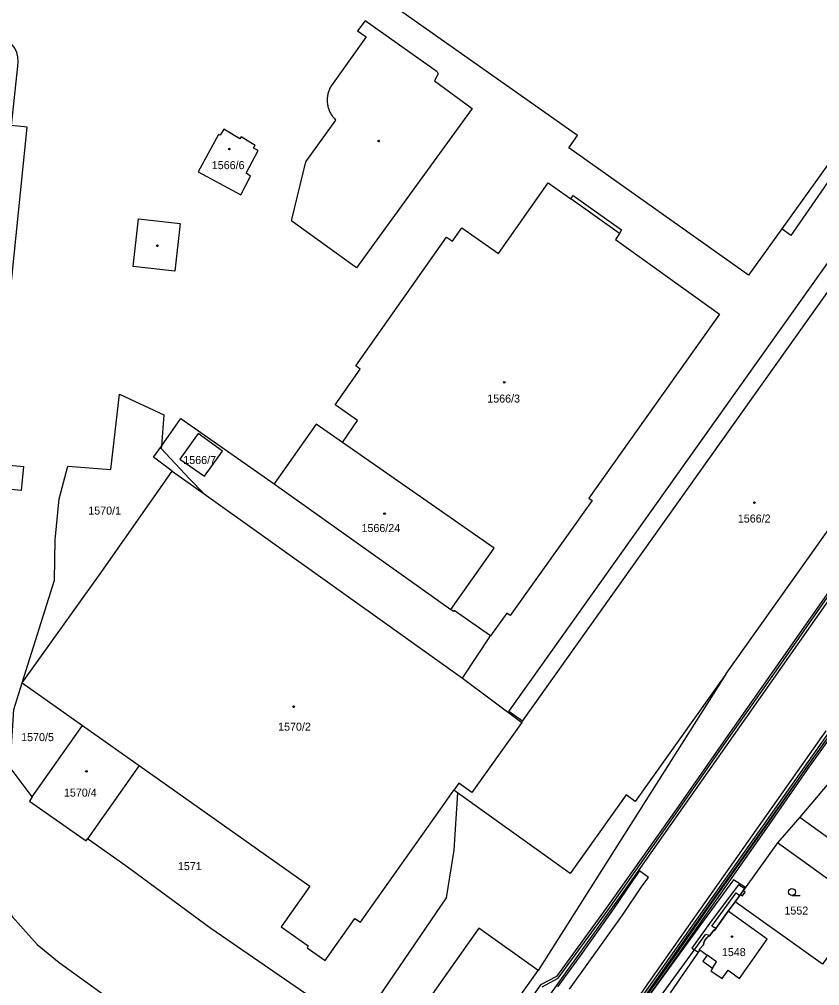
# Model space of a CAD drawing. Extents: x -756746 to -753363, y -1166406 to -1161727.
# Drawn here: x -755412.9 to -755243, y -1164055.9 to -1163850.8 of the extents above; entities that cross this region are included whole.
import ezdxf

# ---------------------------------------------------------------- set-up
doc = ezdxf.new("R2010")
doc.units = 0
for name, color, linetype in [('Hranice parcel', 7, 'Continuous'), ('Parcelní čísla', 7, 'Continuous'), ('Vnitřní kresba', 7, 'Continuous'), ('Věcná břemena k části', 7, 'Continuous'), ('Značky budov', 7, 'Continuous'), ('Značky kultur', 7, 'Continuous')]:
    doc.layers.add(name, color=color, linetype=linetype)

msp = doc.modelspace()

# ---------------------------------------------------------------- linework, layer by layer
at = {"layer": 'Hranice parcel'}
for p, q in [((-755344.28, -1163940.58), (-755341.08, -1163935.92)), ((-755380.4, -1163946.66), (-755373.65, -1163951.51)), ((-755373.65, -1163951.51), (-755318.79, -1163990.67)), ((-755320.66, -1163976.52), (-755321.26, -1163976.09)), ((-755218.18, -1163985.83), (-755247.18, -1164020.15)), ((-755412.25, -1163991.63), (-755399.46, -1164000.69)), ((-755318.79, -1163990.67), (-755306.19, -1164000.04)), ((-755262.9, -1163989.81), (-755302.71, -1164052.73)), ((-755410.12, -1164015.86), (-755399.46, -1164000.69)), ((-755399.46, -1164000.69), (-755387.43, -1164009.19)), ((-755387.43, -1164009.19), (-755398.39, -1164024.77)), ((-755319.86, -1164014.95), (-755320.59, -1164014.43)), ((-755295.92, -1164032.08), (-755319.86, -1164014.95)), ((-755247.18, -1164020.15), (-755251.92, -1164025.59)), ((-755247.18, -1164020.15), (-755208.99, -1164047.83)), ((-755251.92, -1164025.59), (-755260.86, -1164038.14)), ((-755236.99, -1164036.38), (-755251.92, -1164025.59)), ((-755260.86, -1164038.14), (-755262.39, -1164040.14)), ((-755268.39, -1164048.35), (-755274.71, -1164057.43))]:
    msp.add_line(p, q, dxfattribs=at)
for points in [[(-755218.89, -1163845.62), (-755224.64, -1163858.16), (-755229.52, -1163867.15), (-755234.95, -1163876.24), (-755249.06, -1163896.63), (-755250.99, -1163895.24), (-755258.04, -1163905.09), (-755296.18, -1163878.05), (-755294.34, -1163875.45), (-755382.37, -1163813.36), (-755375.23, -1163803.19), (-755342.62, -1163757.58), (-755296.57, -1163790.35), (-755277.65, -1163763.62), (-755210.71, -1163810.43), (-755212.41, -1163812.86), (-755211.26, -1163813.66), (-755209.62, -1163814.81), (-755214.62, -1163833.53), (-755218.89, -1163845.62)], [(-755433.66, -1163931.35), (-755417.31, -1163932.87), (-755411.16, -1163873.64), (-755414.49, -1163873.33), (-755413.17, -1163860.72), (-755413.08, -1163859.73), (-755413.17, -1163858.75), (-755413.42, -1163857.8), (-755413.84, -1163856.91), (-755414.63, -1163855.85), (-755415.37, -1163855.2), (-755416.2, -1163854.68), (-755417.12, -1163854.32), (-755418.25, -1163854.11), (-755425.63, -1163853.38)], [(-755306.19, -1164000.04), (-755306.06, -1163999.76), (-755308.91, -1163997.74), (-755235.95, -1163895.13), (-755209.3, -1163857.39), (-755201.52, -1163859.96), (-755201.6, -1163860.23), (-755200.84, -1163860.47), (-755201.4, -1163862.15), (-755201.26, -1163862.2), (-755201.63, -1163863.34), (-755198.89, -1163865.27)], [(-755365.79, -1163875.74), (-755366.03, -1163876.16), (-755369.46, -1163874.05), (-755370.25, -1163875.39), (-755370.58, -1163875.19), (-755374.9, -1163883.15), (-755365.81, -1163888.02), (-755363.76, -1163884.09), (-755364.69, -1163883.46), (-755362.15, -1163878.61), (-755363.12, -1163878.1), (-755362.82, -1163877.52), (-755365.79, -1163875.74)], [(-755341.08, -1163935.92), (-755345.8, -1163932.59), (-755340.47, -1163925.01), (-755341.42, -1163924.34), (-755322.18, -1163896.98), (-755320.91, -1163897.88), (-755318.89, -1163895.01), (-755311.1, -1163900.49), (-755300.56, -1163885.5), (-755295.78, -1163888.85), (-755295.31, -1163888.19), (-755284.99, -1163895.45), (-755285.47, -1163896.22), (-755286.3, -1163897.54), (-755264.23, -1163913.34), (-755291.95, -1163952.43), (-755291.28, -1163952.94), (-755308.69, -1163977.33), (-755309.36, -1163976.86), (-755312.86, -1163981.68), (-755320.52, -1163976.26), (-755320.66, -1163976.52)], [(-755262.9, -1163989.81), (-755226.21, -1163938.2), (-755225.45, -1163938.73), (-755225.19, -1163938.37), (-755225.95, -1163937.83), (-755200.43, -1163901.95), (-755200.73, -1163901.73), (-755201.06, -1163902.19), (-755201.28, -1163902.03)], [(-755412.25, -1163991.63), (-755405.38, -1163969.81), (-755405.22, -1163961.26), (-755404.42, -1163952.54), (-755402.57, -1163945.61), (-755393.41, -1163946.31), (-755391.61, -1163930.35), (-755382.15, -1163934.76), (-755382.68, -1163941.37), (-755382.72, -1163941.85), (-755376.7, -1163948.31), (-755373.65, -1163951.51)], [(-755344.28, -1163940.58), (-755349.82, -1163936.72), (-755358.78, -1163949.4), (-755321.26, -1163976.09)], [(-755369.73, -1163942.48), (-755374.9, -1163938.68), (-755378.75, -1163944.17), (-755373.58, -1163947.73), (-755369.73, -1163942.48)], [(-755321.26, -1163976.09), (-755312.03, -1163963.05), (-755344.28, -1163940.58)], [(-755426.63, -1163944.29), (-755418.84, -1163945.07), (-755411.99, -1163945.72), (-755412.49, -1163950.8), (-755418.16, -1163950.22), (-755417.99, -1163948.45), (-755419.16, -1163948.28), (-755419.34, -1163950.02), (-755427.13, -1163949.24), (-755426.63, -1163944.29)], [(-755220.52, -1163944.76), (-755254.57, -1163993.35), (-755285.5, -1164037.29), (-755305.32, -1164064.92), (-755316.71, -1164080.47), (-755354.99, -1164132.75), (-755374.02, -1164159.92), (-755390.66, -1164183.68), (-755403.4, -1164198.54), (-755417.96, -1164221.28), (-755420.59, -1164228.42), (-755430.64, -1164238.98), (-755442.45, -1164255.73), (-755447.62, -1164263.02), (-755451.74, -1164268.9), (-755478.08, -1164306.31), (-755482.21, -1164312.19), (-755502.93, -1164341.53), (-755517.47, -1164361.94), (-755518.35, -1164369.78), (-755539.55, -1164397.96)], [(-755412.25, -1163991.63), (-755395.36, -1163968), (-755380.4, -1163946.66)], [(-755410.12, -1164015.86), (-755414.8, -1164009.61), (-755414.03, -1163997.29), (-755412.25, -1163991.63)], [(-755262.9, -1163989.81), (-755282.09, -1164016.8), (-755284.01, -1164015.44), (-755295.92, -1164032.08)], [(-755444.48, -1163996.88), (-755421.81, -1164000.51), (-755422.57, -1164009.65), (-755422.82, -1164018.12), (-755421.08, -1164028.22), (-755418.61, -1164034.46), (-755414.35, -1164041.25), (-755409.06, -1164047.21), (-755404.41, -1164051), (-755391.42, -1164060.36), (-755378.37, -1164069.74), (-755375.92, -1164071.35), (-755372.31, -1164073.04), (-755367.48, -1164074.28), (-755361.35, -1164074.46), (-755358.5, -1164074.11), (-755345.64, -1164070.76)], [(-755502.56, -1164372.3), (-755479.86, -1164340.17), (-755472.34, -1164329.45), (-755469.55, -1164325.47), (-755462.32, -1164315.2), (-755459.89, -1164311.8), (-755451.69, -1164300.07), (-755432.84, -1164273.35), (-755422.76, -1164259.08), (-755406.06, -1164235.5), (-755400.38, -1164227.99), (-755391.48, -1164216.1), (-755353.46, -1164163.76), (-755341.78, -1164149.47), (-755336.84, -1164144.45), (-755323.41, -1164125.66), (-755317.92, -1164113.54), (-755303.73, -1164091.33), (-755279.93, -1164056.27), (-755241.55, -1164001.85)], [(-755306.19, -1164000.04), (-755316.82, -1164014.89), (-755319.53, -1164012.95), (-755320.59, -1164014.43)], [(-755387.43, -1164009.19), (-755351.17, -1164034.83), (-755357.3, -1164043.4), (-755351.51, -1164047.5), (-755351.77, -1164047.87), (-755347.9, -1164050.61), (-755341.6, -1164041.63), (-755340.46, -1164042.44), (-755323.61, -1164018.65), (-755320.59, -1164014.43)], [(-755410.12, -1164015.86), (-755410.73, -1164016.73), (-755398.68, -1164025.18), (-755398.39, -1164024.77)], [(-755319.86, -1164014.95), (-755320.59, -1164027.13), (-755322.22, -1164037.3), (-755337.83, -1164060.14), (-755338.64, -1164061.1), (-755339.52, -1164061.83), (-755340.87, -1164062.44), (-755342.06, -1164062.56), (-755343.54, -1164062.52), (-755347.51, -1164060.79), (-755372.2, -1164043.82), (-755390.45, -1164030.36), (-755398.39, -1164024.77)], [(-755239.61, -1164047.52), (-755242.21, -1164051.13), (-755242.38, -1164051.38), (-755260.86, -1164038.14)], [(-755268.39, -1164048.35), (-755266.86, -1164049.44), (-755267.77, -1164050.72), (-755265.71, -1164052.2), (-755266.05, -1164052.74), (-755263.65, -1164054.42), (-755262.39, -1164052.65), (-755259.97, -1164054.38), (-755254.07, -1164046.03), (-755262.39, -1164040.14)], [(-755262.39, -1164040.14), (-755265.33, -1164044.26), (-755265.45, -1164044.17), (-755266.25, -1164045.3)], [(-755302.71, -1164052.73), (-755315.31, -1164043.75), (-755332.8, -1164068.5), (-755330.6, -1164070.05)], [(-755266.25, -1164045.3), (-755266.68, -1164045.58), (-755267, -1164045.87), (-755267.3, -1164046.28), (-755267.52, -1164046.74), (-755267.65, -1164047.24)], [(-755267.65, -1164047.24), (-755268.51, -1164048.26), (-755268.39, -1164048.35)], [(-755320.26, -1164077.31), (-755314.45, -1164069.18), (-755302.71, -1164052.73)]]:
    msp.add_lwpolyline(points, dxfattribs=at)
at = {"layer": 'Vnitřní kresba'}
for p, q in [((-755339.46, -1163851.09), (-755341.07, -1163853.18)), ((-755324.13, -1163861.91), (-755339.46, -1163851.09)), ((-755341.07, -1163853.18), (-755339.24, -1163854.5)), ((-755339.24, -1163854.5), (-755346.59, -1163864.84)), ((-755323.95, -1163862.33), (-755324.71, -1163863.82)), ((-755324.13, -1163861.91), (-755323.95, -1163862.33)), ((-755324.71, -1163863.82), (-755316.76, -1163869.67)), ((-755230.42, -1163866.5), (-755250.99, -1163895.24)), ((-755316.76, -1163869.67), (-755341.29, -1163903.52)), ((-755352.06, -1163881.05), (-755345.66, -1163872.15)), ((-755355.01, -1163893.26), (-755352.06, -1163881.05)), ((-755306.06, -1163999.76), (-755226.46, -1163887.81)), ((-755285.47, -1163896.22), (-755295.78, -1163888.85)), ((-755388.69, -1163903.21), (-755387.56, -1163893.12)), ((-755387.56, -1163893.12), (-755378.73, -1163894.09)), ((-755378.73, -1163894.09), (-755379.88, -1163904.21)), ((-755355.04, -1163893.6), (-755355.01, -1163893.26)), ((-755341.29, -1163903.52), (-755355.04, -1163893.6)), ((-755379.88, -1163904.21), (-755388.69, -1163903.21)), ((-755384.34, -1163943.73), (-755382.68, -1163941.37)), ((-755380.4, -1163946.66), (-755384.34, -1163943.73)), ((-755318.79, -1163990.67), (-755312.86, -1163981.68)), ((-755264.86, -1164050.87), (-755266.86, -1164049.44)), ((-755265.71, -1164052.2), (-755264.86, -1164050.87))]:
    msp.add_line(p, q, dxfattribs=at)
for points in [[(-755346.59, -1163864.84), (-755346.7, -1163865.02), (-755346.81, -1163865.2), (-755346.91, -1163865.39), (-755347, -1163865.58), (-755347.08, -1163865.77), (-755347.16, -1163865.97), (-755347.23, -1163866.17), (-755347.29, -1163866.37), (-755347.35, -1163866.57), (-755347.39, -1163866.78), (-755347.43, -1163866.99), (-755347.46, -1163867.19), (-755347.49, -1163867.4), (-755347.51, -1163867.61), (-755347.52, -1163867.82), (-755347.52, -1163868.03), (-755347.51, -1163868.25), (-755347.49, -1163868.46), (-755347.47, -1163868.67), (-755347.44, -1163868.88), (-755347.4, -1163869.08), (-755347.36, -1163869.29), (-755347.3, -1163869.49), (-755347.24, -1163869.69), (-755347.17, -1163869.89), (-755347.1, -1163870.09), (-755347.01, -1163870.28), (-755346.92, -1163870.48), (-755346.83, -1163870.66), (-755346.72, -1163870.85), (-755346.61, -1163871.03), (-755346.49, -1163871.2), (-755346.37, -1163871.37), (-755346.24, -1163871.54), (-755346.1, -1163871.7), (-755345.96, -1163871.85), (-755345.81, -1163872.01), (-755345.66, -1163872.15)], [(-755382.68, -1163941.37), (-755378.54, -1163935.48), (-755358.78, -1163949.4)]]:
    msp.add_lwpolyline(points, dxfattribs=at)
at = {"layer": 'Věcná břemena k části'}
for points in [[(-755215.57, -1163966.18), (-755266, -1164037.5), (-755280.46, -1164057.95)], [(-755280.04, -1164058.23), (-755265.6, -1164037.8), (-755215.17, -1163966.48)], [(-755239.54, -1163970.14), (-755252.61, -1163988.78), (-755263.95, -1164004.96), (-755273.43, -1164018.51), (-755288.26, -1164039.49), (-755298.81, -1164053.98), (-755302.23, -1164055.78), (-755318.59, -1164079.15)], [(-755301.89, -1164056.16), (-755298.47, -1164054.36), (-755287.86, -1164039.79), (-755273.03, -1164018.79), (-755263.55, -1164005.24), (-755252.21, -1163989.06), (-755239.14, -1163970.42)], [(-755240.18, -1164001.73), (-755245.91, -1164009.73), (-755254.05, -1164021.51), (-755265.79, -1164038.1), (-755274.09, -1164050.1), (-755283.92, -1164063.93), (-755284.93, -1164068.68), (-755298.8, -1164088.26), (-755305.38, -1164098.11), (-755309.82, -1164104.38), (-755314.82, -1164111.37), (-755317.67, -1164115.85), (-755319.71, -1164119.54), (-755322.17, -1164127.24), (-755326.56, -1164133.55), (-755329.55, -1164137.59)], [(-755283.46, -1164064.13), (-755273.69, -1164050.4), (-755265.38, -1164038.38), (-755253.64, -1164021.79), (-755245.51, -1164010.01), (-755239.78, -1164002.02)], [(-755296.09, -1164056.69), (-755291.93, -1164050.96), (-755284.82, -1164040.95), (-755280.65, -1164034.76), (-755279.32, -1164032.94), (-755281.22, -1164031.56), (-755282.57, -1164033.42), (-755286.74, -1164039.61), (-755293.83, -1164049.6), (-755298.6, -1164056.16)]]:
    msp.add_lwpolyline(points, dxfattribs=at)
for points in [[(-755259.88, -1164036.76), (-755258.69, -1164035.1), (-755261.23, -1164033.45), (-755268.27, -1164043.04), (-755281.3, -1164060.94), (-755283.28, -1164063.96), (-755284.23, -1164065.57), (-755285.6, -1164064.62), (-755286.78, -1164066.36), (-755283.57, -1164068.59), (-755281.95, -1164065.84), (-755281.08, -1164066.47), (-755279.76, -1164064.6), (-755280.86, -1164064.1), (-755279.58, -1164062.14), (-755267.09, -1164044.99), (-755266.25, -1164045.3), (-755265.45, -1164044.17), (-755265.33, -1164044.26), (-755264.99, -1164043.79), (-755265.87, -1164043.32), (-755260.67, -1164036.25)], [(-755267.65, -1164047.24), (-755267.56, -1164046.84), (-755267.4, -1164046.46), (-755267.18, -1164046.1), (-755266.92, -1164045.79), (-755266.6, -1164045.52), (-755266.25, -1164045.3), (-755265.45, -1164044.17), (-755265.33, -1164044.26), (-755262.39, -1164040.14), (-755260.86, -1164038.14), (-755259.73, -1164036.56), (-755259.15, -1164035.75), (-755258.86, -1164035.34), (-755260.18, -1164034.5), (-755266.01, -1164042.21), (-755270.1, -1164047.96), (-755268.7, -1164048.8), (-755268.39, -1164048.35), (-755268.51, -1164048.26)], [(-755259.15, -1164035.75), (-755259.73, -1164036.56), (-755259.33, -1164036.85), (-755258.75, -1164036.04)]]:
    msp.add_lwpolyline(points, close=True, dxfattribs=at)
at = {"layer": 'Značky budov'}
for centre in [(-755336.56, -1163876.62), (-755368.26, -1163878.3), (-755383.55, -1163898.84), (-755309.91, -1163927.83), (-755256.82, -1163953.38), (-755335.32, -1163955.7), (-755354.63, -1163996.71), (-755398.61, -1164010.43), (-755261.56, -1164045.51)]:
    msp.add_circle(centre, 0.175, dxfattribs=at)
at = {"layer": 'Značky kultur'}
msp.add_line((-755248.84, -1164036.79), (-755247.09, -1164036.79), dxfattribs=at)
msp.add_circle((-755248.84, -1164036.04), 0.75, dxfattribs=at)

# ---------------------------------------------------------------- texts
at = {"layer": 'Parcelní čísla'}
for s, p in [('1566/6', (-755372, -1163882.57)), ('1566/3', (-755313.52, -1163932.13)), ('1566/7', (-755378.05, -1163945.17)), ('1570/1', (-755398.22, -1163955.92)), ('1566/2', (-755260.33, -1163957.6)), ('1566/24', (-755340.22, -1163959.62)), ('1570/2', (-755357.92, -1164001.79)), ('1570/5', (-755412.47, -1164004.01)), ('1570/4', (-755403.39, -1164015.79)), ('1571', (-755379.2, -1164031.4)), ('1552', (-755250.44, -1164040.83)), ('1548', (-755263.71, -1164049.64))]:
    msp.add_text(s, height=1.7, dxfattribs=at).set_placement(p)

doc.saveas('drawing.dxf')
